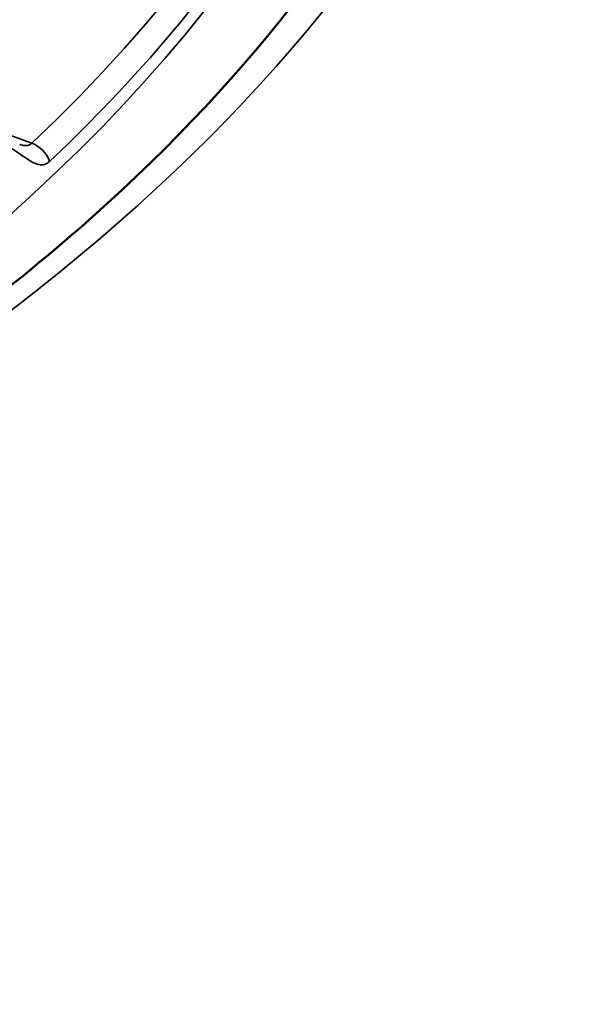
# Model space of a CAD drawing. Header units: millimetres. Extents: x 50 to 3176, y 50 to 2109.
# Tile 808 of 817: x 1951 to 1956, y 1776 to 1785. Entities that reach past the tile are written whole.
import ezdxf

# ---------------------------------------------------------------- set-up
doc = ezdxf.new("R2010")
doc.units = ezdxf.units.MM
doc.header["$LTSCALE"] = 10
doc.layers.add('Visible (ISO)', color=7, linetype='Continuous', lineweight=50)
doc.layers.add('Visible Narrow (ISO)', color=7, linetype='Continuous', lineweight=35)

msp = doc.modelspace()

# ---------------------------------------------------------------- linework, layer by layer
at = {"layer": 'Visible (ISO)'}
msp.add_open_spline([(1904.3051, 1790.7573), (1904.3557, 1789.1771), (1904.8645, 1787.5968), (1906.7498, 1784.6294), (1908.0989, 1783.2408), (1911.4911, 1780.7875), (1913.521, 1779.7188), (1918.0718, 1777.9968), (1920.5917, 1777.3436), (1925.8693, 1776.5224), (1928.6265, 1776.3553), (1934.0946, 1776.5266), (1936.8046, 1776.8653), (1941.897, 1778.0119), (1944.2788, 1778.8192), (1948.4701, 1780.813), (1950.2795, 1781.9984), (1953.1547, 1784.6175), (1954.2169, 1786.05), (1955.3263, 1788.5878), (1955.5764, 1789.6721), (1955.6112, 1790.7573)], degree=3, knots=[2.374712, 2.374712, 2.374712, 2.374712, 2.707762, 2.707762, 3.029906, 3.029906, 3.346814, 3.346814, 3.663738, 3.663738, 3.981207, 3.981207, 4.298833, 4.298833, 4.616145, 4.616145, 4.932892, 4.932892, 5.250561, 5.250561, 5.47927, 5.47927, 5.47927, 5.47927], dxfattribs=at)
at = {"layer": 'Visible Narrow (ISO)'}
msp.add_line((1951.0264, 1783.8526), (1948.1901, 1784.8688), dxfattribs=at)
msp.add_ellipse((1929.9581, 1791.4292), major_axis=(-26.1573, 0), ratio=0.57735, dxfattribs=at)
for centre, major_axis, ratio, start_param, end_param in [((1929.9581, 1791.2659), (24.6727, 0), 0.57735, 5.73584, 6.83053), ((1929.9581, 1791.157), (24.8613, 0), 0.57735, 5.73584, 6.535866), ((1929.9581, 1791.0316), (24.8897, 0), 0.57735, 3.123075, 6.301703), ((1951.0264, 1783.6893), (0.1375, -0.1452), 0.697214, 0.974309, 2.205269)]:
    msp.add_ellipse(centre, major_axis=major_axis, ratio=ratio, start_param=start_param, end_param=end_param, dxfattribs=at)
msp.add_open_spline([(1950.6037, 1783.9319), (1950.6274, 1783.9234), (1950.6757, 1783.9032), (1950.7493, 1783.8647), (1950.8208, 1783.8206), (1950.8887, 1783.7743), (1950.951, 1783.7304), (1951.006, 1783.694), (1951.0537, 1783.6687), (1951.095, 1783.6559), (1951.1306, 1783.6556), (1951.1615, 1783.6662), (1951.1791, 1783.6792), (1951.1874, 1783.687)], degree=3, dxfattribs=at)
msp.add_open_spline([(1950.9152, 1783.8433), (1950.9186, 1783.842), (1950.922, 1783.8409), (1950.9263, 1783.8395), (1950.9273, 1783.8392), (1950.9358, 1783.8366), (1950.9431, 1783.8348), (1950.9566, 1783.8323), (1950.9629, 1783.8316), (1950.9745, 1783.8313), (1950.9797, 1783.8316), (1950.9929, 1783.8335), (1951.0005, 1783.8357), (1951.0145, 1783.8424), (1951.0208, 1783.8469), (1951.0264, 1783.8526)], degree=3, knots=[0.5610197, 0.5610197, 0.5610197, 0.5610197, 0.5912261, 0.5912261, 0.6, 0.6, 0.670507, 0.670507, 0.7386831, 0.7386831, 0.8, 0.8, 0.9, 0.9, 1, 1, 1, 1], dxfattribs=at)

doc.saveas('drawing.dxf')
